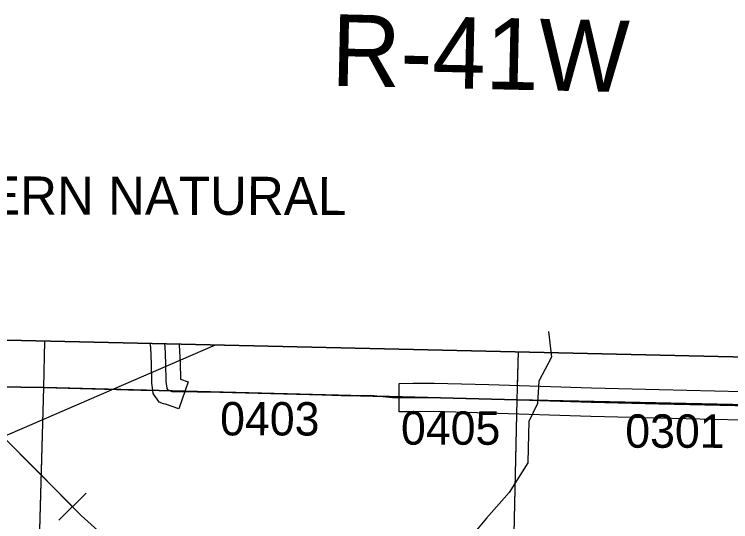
# Model space of a CAD drawing. Extents: x -132.8 to -73.3, y -60 to -26.
# Drawn here: x -107.653 to -106.152, y -33.047 to -31.983 of the extents above; entities that cross this region are included whole.
import ezdxf

# ---------------------------------------------------------------- set-up
doc = ezdxf.new("R2010")
doc.units = 0
for name, color, linetype in [('tdCoClipBndry', 7, 'Continuous'), ('tdCoCoBndry', 7, 'Continuous'), ('tdCoCoBndryPart', 7, 'Continuous'), ('tdCoHydroRiver', 7, 'Continuous'), ('tdCoPipe', 7, 'Continuous'), ('tdCoPipeTxt', 7, 'Continuous'), ('tdCoSecRdNmbr', 7, 'Continuous'), ('tdCoSecRteBand', 7, 'Continuous'), ('tdCoSecRteCL', 7, 'Continuous'), ('tdCoSectLine', 7, 'Continuous'), ('tdCoSectLinePart', 7, 'Continuous'), ('tdCoStrucPriMaintName', 7, 'Continuous'), ('tdCoSurfGravel', 7, 'Continuous'), ('tdCoSurfLNO', 7, 'Continuous'), ('tdCoTwpBndryShd', 7, 'Continuous'), ('tdCoTwpRngTxt', 7, 'Continuous')]:
    doc.layers.add(name, color=color, linetype=linetype)

msp = doc.modelspace()

# ---------------------------------------------------------------- linework, layer by layer
at = {"layer": 'tdCoClipBndry'}
msp.add_lwpolyline([(-120.4505, -32.3055), (-117.456, -32.3982), (-111.5199, -32.564), (-109.5263, -32.624), (-105.5992, -32.7139)], dxfattribs=at)
at = {"layer": 'tdCoCoBndry'}
for p, q in [((-107.591, -32.766), (-108.5898, -32.7478)), ((-108.5898, -32.7478), (-107.591, -32.766)), ((-106.5991, -32.7917), (-107.591, -32.766)), ((-107.591, -32.766), (-106.5991, -32.7917)), ((-105.6011, -32.8138), (-106.5991, -32.7917)), ((-106.5991, -32.7917), (-105.6011, -32.8138))]:
    msp.add_line(p, q, dxfattribs=at)
for points in [[(-105.5992, -32.7139), (-109.5263, -32.624), (-111.5199, -32.564), (-117.456, -32.3982), (-120.4505, -32.3055)], [(-118.4546, -32.4661), (-117.4589, -32.4981), (-116.4617, -32.5233), (-115.465, -32.5533), (-114.5074, -32.5812), (-113.5104, -32.6094), (-112.5172, -32.6357), (-111.5227, -32.6639), (-110.5246, -32.6927), (-109.5289, -32.724), (-108.5902, -32.7478), (-107.5913, -32.766), (-106.5995, -32.7917), (-105.6015, -32.8138)], [(-118.4542, -32.4661), (-117.4585, -32.4981), (-116.4613, -32.5233), (-115.4646, -32.5533), (-114.507, -32.5812), (-113.51, -32.6094), (-112.5168, -32.6357), (-111.5223, -32.6639), (-110.5242, -32.6927), (-109.5286, -32.724), (-108.5898, -32.7478), (-107.591, -32.766), (-106.5991, -32.7917), (-105.6011, -32.8138)], [(-118.4542, -32.4661), (-117.4585, -32.4981), (-116.4613, -32.5233), (-115.4646, -32.5533), (-114.507, -32.5812), (-113.51, -32.6094), (-112.5168, -32.6357), (-111.5223, -32.6639), (-110.5242, -32.6927), (-109.5286, -32.724), (-108.5898, -32.7478), (-107.591, -32.766), (-106.5991, -32.7917), (-105.6011, -32.8138)]]:
    msp.add_lwpolyline(points, dxfattribs=at)
at = {"layer": 'tdCoCoBndryPart'}
for points in [[(-108.0403, -32.7578), (-107.5913, -32.766), (-107.3632, -32.7719)], [(-107.3027, -32.7735), (-106.847, -32.7853)]]:
    msp.add_lwpolyline(points, dxfattribs=at)
at = {"layer": 'tdCoHydroRiver'}
msp.add_lwpolyline([(-106.5333, -32.6485), (-106.5274, -32.7026), (-106.5538, -32.7524), (-106.5565, -32.7997), (-106.5748, -32.8371), (-106.5761, -32.8924), (-106.5769, -32.9239), (-106.6163, -32.9861), (-106.6633, -33.0402), (-106.6844, -33.065), (-106.7032, -33.1229), (-106.7234, -33.1761), (-106.741, -33.2157)], dxfattribs=at)
at = {"layer": 'tdCoPipe'}
msp.add_line((-107.5028, -32.9874), (-107.5599, -33.0441), dxfattribs=at)
for points in [[(-105.8474, -34.5165), (-106.6954, -33.771), (-107.5134, -33.034), (-107.9422, -32.6025)], [(-107.5314, -33.0158), (-107.7438, -32.8021)]]:
    msp.add_lwpolyline(points, dxfattribs=at)
at = {"layer": 'tdCoSecRteBand'}
for points in [[(-107.3075, -32.6748), (-107.3075, -32.675), (-107.3074, -32.6771), (-107.3059, -32.7141), (-107.3059, -32.7143), (-107.3059, -32.7145), (-107.305, -32.7486), (-107.2887, -32.7542), (-107.3083, -32.8109), (-107.3366, -32.8012), (-107.3403, -32.7999), (-107.3496, -32.7967), (-107.3552, -32.7885), (-107.3577, -32.7849), (-107.3579, -32.7846), (-107.3621, -32.7785), (-107.363, -32.7712), (-107.3647, -32.7569), (-107.3649, -32.7555), (-107.3649, -32.7541), (-107.3659, -32.7163), (-107.3673, -32.6817), (-107.3688, -32.6736), (-107.3688, -32.6734)], [(-106.1292, -32.8342), (-106.3028, -32.8302), (-106.3028, -32.8302), (-106.3029, -32.8302), (-106.4449, -32.8267), (-106.445, -32.8267), (-106.4451, -32.8267), (-106.6606, -32.8198), (-106.7742, -32.8166), (-106.8163, -32.817), (-106.8463, -32.8173), (-106.8469, -32.7573), (-106.8169, -32.757), (-106.7742, -32.7566), (-106.7736, -32.7566), (-106.773, -32.7566), (-106.6589, -32.7598), (-106.6588, -32.7598), (-106.6587, -32.7598), (-106.4433, -32.7667), (-106.3014, -32.7702), (-106.1278, -32.7742)]]:
    msp.add_lwpolyline(points, dxfattribs=at)
at = {"layer": 'tdCoSecRteCL'}
for points in [[(-107.3269, -32.7728), (-107.3305, -32.7716), (-107.333, -32.7679), (-107.3332, -32.7676), (-107.3349, -32.7533), (-107.3359, -32.7153), (-107.3374, -32.6783), (-107.3382, -32.6741)], [(-106.8166, -32.787), (-106.7739, -32.7866), (-106.6597, -32.7898), (-106.4442, -32.7967), (-106.3021, -32.8002), (-106.1098, -32.8046), (-106.0985, -32.8046)]]:
    msp.add_lwpolyline(points, dxfattribs=at)
at = {"layer": 'tdCoSectLine'}
for points in [[(-107.5913, -32.766), (-107.5891, -32.6684)], [(-106.5995, -32.7917), (-106.5967, -32.6911)], [(-108.5902, -32.7478), (-107.5913, -32.766)], [(-107.6197, -33.7638), (-107.5913, -32.766)], [(-107.5913, -32.766), (-106.5995, -32.7917)], [(-106.6215, -33.7906), (-106.5995, -32.7917)], [(-106.5995, -32.7917), (-105.6015, -32.8138)]]:
    msp.add_lwpolyline(points, dxfattribs=at)
at = {"layer": 'tdCoSectLinePart'}
for points in [[(-107.5913, -32.766), (-107.5891, -32.6684)], [(-106.5987, -32.762), (-106.5967, -32.6911)], [(-108.0403, -32.7578), (-107.5913, -32.766)], [(-107.6189, -33.7338), (-107.5913, -32.766)], [(-107.5913, -32.766), (-107.3632, -32.7719)], [(-107.3027, -32.7735), (-106.847, -32.7853)], [(-106.6209, -33.7604), (-106.6002, -32.8219)]]:
    msp.add_lwpolyline(points, dxfattribs=at)
at = {"layer": 'tdCoStrucPriMaintName'}
msp.add_line((-108.3226, -33.1487), (-107.2314, -32.6765), dxfattribs=at)
msp.add_line((-108.3226, -33.1487), (-107.2314, -32.6765), dxfattribs=at)
msp.add_line((-108.3226, -33.1487), (-107.2314, -32.6765), dxfattribs=at)
at = {"layer": 'tdCoSurfGravel'}
for points in [[(-107.3269, -32.7728), (-107.3305, -32.7716), (-107.333, -32.7679), (-107.3332, -32.7676), (-107.3349, -32.7533), (-107.3359, -32.7153), (-107.3374, -32.6783), (-107.3382, -32.6741)], [(-106.8166, -32.787), (-106.7739, -32.7866), (-106.6597, -32.7898), (-106.4442, -32.7967), (-106.3021, -32.8002), (-106.1098, -32.8046), (-106.0985, -32.8046)]]:
    msp.add_lwpolyline(points, dxfattribs=at)
at = {"layer": 'tdCoSurfLNO'}
for p, q in [((-107.3269, -32.7728), (-107.3233, -32.774)), ((-107.3233, -32.774), (-107.3191, -32.7745)), ((-107.3191, -32.7745), (-107.22, -32.7755)), ((-107.22, -32.7755), (-107.0673, -32.7792)), ((-107.0673, -32.7792), (-106.968, -32.7829)), ((-106.968, -32.7829), (-106.9347, -32.7831)), ((-106.9347, -32.7831), (-106.9068, -32.7822)), ((-106.9068, -32.7822), (-106.8609, -32.7866)), ((-106.8609, -32.7866), (-106.8286, -32.7871)), ((-106.8286, -32.7871), (-106.8166, -32.787)), ((-106.8166, -32.787), (-106.8166, -32.787))]:
    msp.add_line(p, q, dxfattribs=at)
at = {"layer": 'tdCoTwpBndryShd'}
msp.add_lwpolyline([(-118.4546, -32.4661), (-117.4589, -32.4981), (-116.4617, -32.5233), (-115.465, -32.5533), (-114.5074, -32.5812), (-113.5104, -32.6094), (-112.5172, -32.6357), (-111.5227, -32.6639), (-110.5246, -32.6927), (-109.5289, -32.724), (-108.5902, -32.7478), (-107.5913, -32.766), (-106.5995, -32.7917), (-105.6015, -32.8138)], dxfattribs=at)

# ---------------------------------------------------------------- texts
at = {"layer": 'tdCoPipeTxt'}
msp.add_text('NORTHERN NATURAL', height=0.08, rotation=359.919, dxfattribs=at).set_placement((-108.0928, -32.4028))
at = {"layer": 'tdCoSecRdNmbr'}
for s, rotation, p in [('0403', 359.9194, (-107.2219, -32.8664)), ('0405', 359.9197, (-106.8428, -32.8858)), ('0301', 359.9201, (-106.3727, -32.8922))]:
    msp.add_text(s, height=0.07, rotation=rotation, dxfattribs=at).set_placement(p)
at = {"layer": 'tdCoTwpRngTxt'}
msp.add_text('R-41W', height=0.15, rotation=358.7324, dxfattribs=at).set_placement((-106.9899, -32.1331))

doc.saveas('drawing.dxf')
